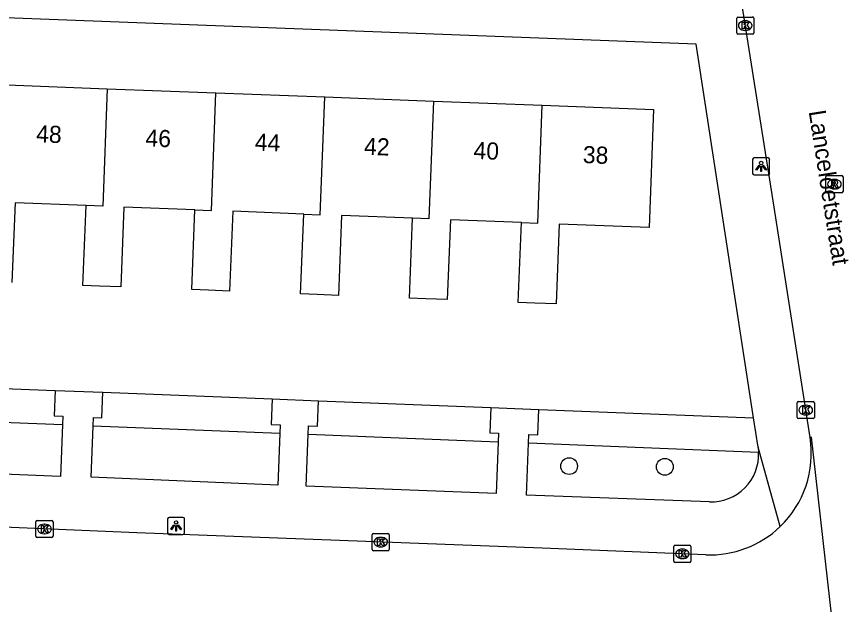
# Model space of a CAD drawing. Extents: x 160077 to 160945, y 386481 to 387498.
# Drawn here: x 160763.56 to 160812.15, y 386670.7 to 386705.03 of the extents above; entities that cross this region are included whole.
import ezdxf

# ---------------------------------------------------------------- set-up
doc = ezdxf.new("R2010")
doc.units = 0
for name, color, linetype in [('IMGEO_Boom', 7, 'Continuous'), ('IMGEO_Groenvoorziening', 7, 'Continuous'), ('IMGEO_Kolk', 7, 'Continuous'), ('IMGEO_Lichtpunt', 7, 'Continuous'), ('IMGEO_Openbare_ruimte_label', 7, 'Continuous'), ('IMGEO_Pand', 7, 'Continuous'), ('IMGEO_Pand_nummerreeks', 7, 'Continuous'), ('IMGEO_Rijbaan_lokaal_open', 7, 'Continuous'), ('IMGEO_Rioolput', 7, 'Continuous'), ('IMGEO_Voetpad_open', 7, 'Continuous')]:
    doc.layers.add(name, color=color, linetype=linetype)

msp = doc.modelspace()

# ---------------------------------------------------------------- linework, layer by layer
at = {"layer": 'IMGEO_Boom'}
for centre in [(160795.839, 386678.779), (160801.432, 386678.737)]:
    msp.add_circle(centre, 0.489, dxfattribs=at)
at = {"layer": 'IMGEO_Groenvoorziening'}
for points in [[(160755.842, 386683.589), (160765.806, 386683.198)], [(160768.603, 386683.087), (160778.495, 386682.699)], [(160781.199, 386682.593), (160791.257, 386682.198)], [(160794.062, 386682.088), (160806.616, 386681.595)], [(160766.249, 386681.179), (160755.231, 386681.611)], [(160778.937, 386680.68), (160768.029, 386681.108)], [(160791.698, 386680.179), (160780.589, 386680.615)], [(160806.911, 386679.582), (160793.465, 386680.11)]]:
    msp.add_lwpolyline(points, dxfattribs=at)
at = {"layer": 'IMGEO_Kolk'}
for p, q in [((160805.629, 386704.082), (160805.629, 386704.934)), ((160805.704, 386705.008), (160806.556, 386705.008)), ((160806.117, 386704.788), (160806.142, 386704.788)), ((160806.63, 386704.934), (160806.63, 386704.082)), ((160806.556, 386704.008), (160805.704, 386704.008)), ((160806.14, 386704.228), (160806.115, 386704.228)), ((160809.166, 386681.624), (160809.166, 386682.476)), ((160809.241, 386682.55), (160810.093, 386682.55)), ((160810.167, 386682.476), (160810.167, 386681.624)), ((160809.654, 386682.33), (160809.679, 386682.33)), ((160810.093, 386681.55), (160809.241, 386681.55)), ((160809.677, 386681.77), (160809.652, 386681.77)), ((160764.764, 386675.603), (160765.616, 386675.603)), ((160764.689, 386674.677), (160764.689, 386675.529)), ((160765.177, 386675.383), (160765.202, 386675.383)), ((160765.69, 386675.529), (160765.69, 386674.677)), ((160765.2, 386674.823), (160765.175, 386674.823)), ((160784.331, 386673.912), (160784.331, 386674.764)), ((160784.406, 386674.838), (160785.258, 386674.838)), ((160784.819, 386674.618), (160784.844, 386674.618)), ((160785.332, 386674.764), (160785.332, 386673.912)), ((160765.616, 386674.603), (160764.764, 386674.603)), ((160802.029, 386674.153), (160802.881, 386674.153)), ((160785.258, 386673.838), (160784.406, 386673.838)), ((160784.842, 386674.058), (160784.817, 386674.058)), ((160801.954, 386673.227), (160801.954, 386674.079)), ((160802.442, 386673.933), (160802.467, 386673.933)), ((160802.955, 386674.079), (160802.955, 386673.227)), ((160802.465, 386673.373), (160802.44, 386673.373)), ((160802.881, 386673.153), (160802.029, 386673.153))]:
    msp.add_line(p, q, dxfattribs=at)
for points in [[(160805.629, 386704.082), (160805.629, 386704.934)], [(160805.704, 386705.008), (160806.556, 386705.008)], [(160806.63, 386704.934), (160806.63, 386704.082)], [(160805.95, 386704.708), (160806.073, 386704.708), (160806.073, 386704.557), (160806.203, 386704.708), (160806.367, 386704.708), (160806.221, 386704.557), (160806.374, 386704.308), (160806.222, 386704.308), (160806.137, 386704.472), (160806.073, 386704.405), (160806.073, 386704.308), (160805.95, 386704.308), (160805.95, 386704.708)], [(160806.556, 386704.008), (160805.704, 386704.008)], [(160809.166, 386681.624), (160809.166, 386682.476)], [(160809.241, 386682.55), (160810.093, 386682.55)], [(160810.167, 386682.476), (160810.167, 386681.624)], [(160809.487, 386682.25), (160809.61, 386682.25), (160809.61, 386682.099), (160809.74, 386682.25), (160809.904, 386682.25), (160809.758, 386682.099), (160809.911, 386681.85), (160809.759, 386681.85), (160809.674, 386682.014), (160809.61, 386681.947), (160809.61, 386681.85), (160809.487, 386681.85), (160809.487, 386682.25)], [(160810.093, 386681.55), (160809.241, 386681.55)], [(160764.764, 386675.603), (160765.616, 386675.603)], [(160764.689, 386674.677), (160764.689, 386675.529)], [(160765.01, 386675.303), (160765.133, 386675.303), (160765.133, 386675.152), (160765.263, 386675.303), (160765.427, 386675.303), (160765.281, 386675.152), (160765.434, 386674.903), (160765.282, 386674.903), (160765.197, 386675.067), (160765.133, 386675), (160765.133, 386674.903), (160765.01, 386674.903), (160765.01, 386675.303)], [(160765.69, 386675.529), (160765.69, 386674.677)], [(160784.331, 386673.912), (160784.331, 386674.764)], [(160784.406, 386674.838), (160785.258, 386674.838)], [(160785.332, 386674.764), (160785.332, 386673.912)], [(160765.616, 386674.603), (160764.764, 386674.603)], [(160784.652, 386674.538), (160784.775, 386674.538), (160784.775, 386674.387), (160784.905, 386674.538), (160785.069, 386674.538), (160784.923, 386674.387), (160785.076, 386674.138), (160784.924, 386674.138), (160784.839, 386674.302), (160784.775, 386674.235), (160784.775, 386674.138), (160784.652, 386674.138), (160784.652, 386674.538)], [(160802.029, 386674.153), (160802.881, 386674.153)], [(160785.258, 386673.838), (160784.406, 386673.838)], [(160801.954, 386673.227), (160801.954, 386674.079)], [(160802.275, 386673.853), (160802.398, 386673.853), (160802.398, 386673.702), (160802.528, 386673.853), (160802.692, 386673.853), (160802.546, 386673.702), (160802.699, 386673.453), (160802.547, 386673.453), (160802.462, 386673.617), (160802.398, 386673.55), (160802.398, 386673.453), (160802.275, 386673.453), (160802.275, 386673.853)], [(160802.955, 386674.079), (160802.955, 386673.227)], [(160802.881, 386673.153), (160802.029, 386673.153)]]:
    msp.add_lwpolyline(points, dxfattribs=at)
for centre, start, end in [((160805.706, 386704.932), 91.552, 178.448), ((160805.706, 386704.932), 91.552, 178.448), ((160806.554, 386704.932), 1.552, 88.448), ((160806.554, 386704.932), 1.552, 88.448), ((160805.706, 386704.084), 181.552, 268.448), ((160805.706, 386704.084), 181.552, 268.448), ((160806.554, 386704.084), 271.552, 358.448), ((160806.554, 386704.084), 271.552, 358.448), ((160809.243, 386682.474), 91.552, 178.448), ((160809.243, 386682.474), 91.552, 178.448), ((160810.091, 386682.474), 1.552, 88.448), ((160810.091, 386682.474), 1.552, 88.448), ((160809.243, 386681.626), 181.552, 268.448), ((160809.243, 386681.626), 181.552, 268.448), ((160810.091, 386681.626), 271.552, 358.448), ((160810.091, 386681.626), 271.552, 358.448), ((160764.766, 386675.527), 91.552, 178.448), ((160764.766, 386675.527), 91.552, 178.448), ((160765.614, 386675.527), 1.552, 88.448), ((160765.614, 386675.527), 1.552, 88.448), ((160764.766, 386674.679), 181.552, 268.448), ((160764.766, 386674.679), 181.552, 268.448), ((160765.614, 386674.679), 271.552, 358.448), ((160765.614, 386674.679), 271.552, 358.448), ((160784.408, 386674.762), 91.552, 178.448), ((160784.408, 386674.762), 91.552, 178.448), ((160785.256, 386674.762), 1.552, 88.448), ((160785.256, 386674.762), 1.552, 88.448), ((160802.031, 386674.077), 91.552, 178.448), ((160802.031, 386674.077), 91.552, 178.448), ((160802.879, 386674.077), 1.552, 88.448), ((160802.879, 386674.077), 1.552, 88.448), ((160784.408, 386673.914), 181.552, 268.448), ((160784.408, 386673.914), 181.552, 268.448), ((160785.256, 386673.914), 271.552, 358.448), ((160785.256, 386673.914), 271.552, 358.448), ((160802.031, 386673.229), 181.552, 268.448), ((160802.031, 386673.229), 181.552, 268.448), ((160802.879, 386673.229), 271.552, 358.448), ((160802.879, 386673.229), 271.552, 358.448)]:
    msp.add_arc(centre, 0.0765, start, end, dxfattribs=at)
for centre, major_axis, ratio, start_param, end_param in [((160806.116, 386704.508), (-0.387, 0.002), 0.722429, 4.712389, 7.853982), ((160806.141, 386704.508), (-0.39, 0.002), 0.717154, 1.570796, 4.712389), ((160809.653, 386682.05), (-0.387, 0.002), 0.722429, 4.712389, 7.853982), ((160809.678, 386682.05), (-0.39, 0.002), 0.717154, 1.570796, 4.712389), ((160765.176, 386675.103), (-0.387, 0.002), 0.722429, 4.712389, 7.853982), ((160765.201, 386675.103), (-0.39, 0.002), 0.717154, 1.570796, 4.712389), ((160784.818, 386674.338), (-0.387, 0.002), 0.722429, 4.712389, 7.853982), ((160784.843, 386674.338), (-0.39, 0.002), 0.717154, 1.570796, 4.712389), ((160802.441, 386673.653), (-0.387, 0.002), 0.722429, 4.712389, 7.853982), ((160802.466, 386673.653), (-0.39, 0.002), 0.717154, 1.570796, 4.712389)]:
    msp.add_ellipse(centre, major_axis=major_axis, ratio=ratio, start_param=start_param, end_param=end_param, dxfattribs=at)
at = {"layer": 'IMGEO_Lichtpunt'}
for p, q in [((160806.56, 386696.684), (160806.56, 386695.877)), ((160806.56, 386696.684), (160806.56, 386695.877)), ((160807.462, 386696.779), (160806.654, 386696.779)), ((160807.462, 386696.779), (160806.654, 386696.779)), ((160807.556, 386695.877), (160807.556, 386696.684)), ((160807.556, 386695.877), (160807.556, 386696.684)), ((160806.654, 386695.783), (160807.462, 386695.783)), ((160806.654, 386695.783), (160807.462, 386695.783)), ((160772.38, 386675.689), (160772.38, 386674.882)), ((160772.38, 386675.689), (160772.38, 386674.882)), ((160773.282, 386675.784), (160772.474, 386675.784)), ((160773.282, 386675.784), (160772.474, 386675.784)), ((160773.376, 386674.882), (160773.376, 386675.689)), ((160773.376, 386674.882), (160773.376, 386675.689)), ((160772.474, 386674.788), (160773.282, 386674.788)), ((160772.474, 386674.788), (160773.282, 386674.788))]:
    msp.add_line(p, q, dxfattribs=at)
for points in [[(160806.934, 386696.348), (160806.973, 386696.32), (160806.785, 386696.058), (160806.747, 386696.085), (160806.934, 386696.348)], [(160807.036, 386696.3), (160807.083, 386696.3), (160807.083, 386695.978), (160807.036, 386695.978), (160807.036, 386696.3)], [(160807.146, 386696.32), (160807.184, 386696.347), (160807.371, 386696.085), (160807.332, 386696.057), (160807.146, 386696.32)], [(160772.754, 386675.353), (160772.793, 386675.325), (160772.605, 386675.063), (160772.567, 386675.09), (160772.754, 386675.353)], [(160772.856, 386675.305), (160772.903, 386675.305), (160772.903, 386674.983), (160772.856, 386674.983), (160772.856, 386675.305)], [(160772.966, 386675.325), (160773.004, 386675.352), (160773.191, 386675.09), (160773.152, 386675.062), (160772.966, 386675.325)]]:
    msp.add_lwpolyline(points, dxfattribs=at)
for centre in [(160807.059, 386696.482), (160772.879, 386675.487)]:
    msp.add_circle(centre, 0.0994, dxfattribs=at)
for centre, start, end in [((160806.654, 386696.684), 90, 180), ((160806.654, 386696.684), 90, 180), ((160807.462, 386696.684), 0, 90), ((160807.462, 386696.684), 0, 90), ((160806.654, 386695.877), 180, 270), ((160806.654, 386695.877), 180, 270), ((160807.462, 386695.877), 270, 0), ((160807.462, 386695.877), 270, 360), ((160772.474, 386675.689), 90, 180), ((160772.474, 386675.689), 90, 180), ((160773.282, 386675.689), 0, 90), ((160773.282, 386675.689), 0, 90), ((160772.474, 386674.882), 180, 270), ((160772.474, 386674.882), 180, 270), ((160773.282, 386674.882), 270, 0), ((160773.282, 386674.882), 270, 360)]:
    msp.add_arc(centre, 0.0946, start, end, dxfattribs=at)
at = {"layer": 'IMGEO_Pand'}
for points in [[(160762.497, 386701.062), (160768.851, 386700.82)], [(160768.851, 386700.82), (160768.59, 386693.957), (160767.623, 386693.995)], [(160768.851, 386700.82), (160775.205, 386700.578)], [(160773.981, 386693.746), (160774.944, 386693.708), (160775.205, 386700.578)], [(160775.205, 386700.578), (160781.56, 386700.336)], [(160780.337, 386693.498), (160781.298, 386693.46), (160781.56, 386700.336)], [(160781.56, 386700.336), (160787.914, 386700.094)], [(160787.914, 386700.094), (160787.652, 386693.213), (160786.694, 386693.25)], [(160787.914, 386700.094), (160794.269, 386699.852)], [(160794.269, 386699.852), (160800.769, 386699.605), (160800.507, 386692.716), (160795.261, 386692.916), (160795.076, 386688.251), (160793.829, 386688.3), (160792.868, 386688.337), (160793.052, 386693.002)], [(160793.052, 386693.002), (160794.007, 386692.965), (160794.269, 386699.852)], [(160767.623, 386693.995), (160763.476, 386694.157), (160763.292, 386689.493)], [(160773.981, 386693.746), (160769.833, 386693.909), (160769.649, 386689.244), (160768.412, 386689.293), (160767.44, 386689.331), (160767.623, 386693.995)], [(160780.337, 386693.498), (160776.19, 386693.66), (160776.005, 386688.996), (160774.766, 386689.045), (160773.797, 386689.083), (160773.981, 386693.746)], [(160786.694, 386693.25), (160782.547, 386693.413), (160782.363, 386688.747), (160781.121, 386688.796), (160780.154, 386688.834), (160780.337, 386693.498)], [(160793.052, 386693.002), (160788.904, 386693.165), (160788.72, 386688.5), (160787.474, 386688.549), (160786.511, 386688.586), (160786.694, 386693.25)]]:
    msp.add_lwpolyline(points, dxfattribs=at)
at = {"layer": 'IMGEO_Rijbaan_lokaal_open'}
for points in [[(160809.921, 386680.44), (160807.755, 386694.276), (160802.535, 386727.194), (160798.992, 386750), (160798.275, 386754.619), (160795.33, 386773.695)], [(160812.011, 386661.39), (160812.135, 386661.504), (160810.008, 386680.46), (160809.921, 386680.44)], [(160803.822, 386673.597), (160794.267, 386673.984), (160770.595, 386674.871), (160745.835, 386675.932), (160721.282, 386676.922), (160686.102, 386678.316)]]:
    msp.add_lwpolyline(points, dxfattribs=at)
for centre, radius, start, end in [((160804.061, 386679.523), 5.931, 313.8086, 8.8921), ((160804.06, 386679.527), 5.935, 267.7027, 313.7933)]:
    msp.add_arc(centre, radius, start, end, dxfattribs=at)
at = {"layer": 'IMGEO_Rioolput'}
for p, q in [((160810.84, 386694.818), (160810.84, 386695.67)), ((160810.915, 386695.744), (160811.767, 386695.744)), ((160811.328, 386695.524), (160811.353, 386695.524)), ((160811.841, 386695.67), (160811.841, 386694.818)), ((160811.767, 386694.744), (160810.915, 386694.744)), ((160811.351, 386694.964), (160811.326, 386694.964))]:
    msp.add_line(p, q, dxfattribs=at)
for points in [[(160810.84, 386694.818), (160810.84, 386695.67)], [(160810.915, 386695.744), (160811.767, 386695.744)], [(160811.841, 386695.67), (160811.841, 386694.818)], [(160811.429, 386695.442), (160811.177, 386695.444), (160811.177, 386695.044)], [(160811.177, 386695.044), (160811.301, 386695.044), (160811.301, 386695.206), (160811.312, 386695.206)], [(160811.355, 386695.363), (160811.301, 386695.363), (160811.301, 386695.282)], [(160811.301, 386695.282), (160811.353, 386695.282)], [(160811.359, 386695.177), (160811.43, 386695.044), (160811.57, 386695.044), (160811.505, 386695.17)], [(160811.767, 386694.744), (160810.915, 386694.744)]]:
    msp.add_lwpolyline(points, dxfattribs=at)
for centre, radius, start, end in [((160810.917, 386695.668), 0.0765, 91.552, 178.448), ((160810.917, 386695.668), 0.0765, 91.552, 178.448), ((160811.765, 386695.668), 0.0765, 1.552, 88.448), ((160811.765, 386695.668), 0.0765, 1.552, 88.448), ((160811.311, 386695.153), 0.0533, 26.0293, 88.6989), ((160811.337, 386695.471), 0.19, 274.7715, 282.9687), ((160811.361, 386695.267), 0.0964, 77.0061, 93.1865), ((160811.375, 386695.324), 0.0378, 276.6634, 79.6772), ((160811.428, 386695.332), 0.109, 350.3612, 89.416), ((160811.426, 386695.332), 0.112, 277.5842, 350.9817), ((160811.41, 386695.117), 0.108, 29.5134, 73.7905), ((160810.917, 386694.82), 0.0765, 181.552, 268.448), ((160810.917, 386694.82), 0.0765, 181.552, 268.448), ((160811.765, 386694.82), 0.0765, 271.552, 358.448), ((160811.765, 386694.82), 0.0765, 271.552, 358.448)]:
    msp.add_arc(centre, radius, start, end, dxfattribs=at)
for centre, major_axis, ratio, start_param, end_param in [((160811.327, 386695.244), (-0.387, 0.002), 0.722429, 4.712389, 7.853982), ((160811.352, 386695.244), (-0.39, 0.002), 0.717154, 1.570796, 4.712389)]:
    msp.add_ellipse(centre, major_axis=major_axis, ratio=ratio, start_param=start_param, end_param=end_param, dxfattribs=at)
at = {"layer": 'IMGEO_Voetpad_open'}
for points in [[(160806.616, 386681.595), (160803.271, 386703.425), (160739.413, 386705.852)], [(160765.806, 386683.198), (160765.748, 386681.714), (160766.271, 386681.693), (160766.249, 386681.179)], [(160765.806, 386683.198), (160768.603, 386683.087)], [(160768.029, 386681.108), (160768.049, 386681.623), (160768.545, 386681.603), (160768.603, 386683.087)], [(160778.495, 386682.699), (160778.437, 386681.216), (160778.958, 386681.195), (160778.937, 386680.68)], [(160778.495, 386682.699), (160781.199, 386682.593)], [(160780.589, 386680.615), (160780.609, 386681.13), (160781.141, 386681.109), (160781.199, 386682.593)], [(160791.257, 386682.198), (160791.199, 386680.714), (160791.718, 386680.694), (160791.698, 386680.179)], [(160791.257, 386682.198), (160794.062, 386682.088)], [(160793.465, 386680.11), (160793.485, 386680.624), (160794.004, 386680.604), (160794.062, 386682.088)], [(160766.249, 386681.179), (160766.119, 386678.164), (160755.113, 386678.617), (160755.231, 386681.611)], [(160806.881, 386679.883), (160806.616, 386681.595)], [(160778.937, 386680.68), (160778.815, 386677.662), (160767.911, 386678.123), (160768.029, 386681.108)], [(160791.698, 386680.179), (160791.58, 386677.176), (160780.471, 386677.612), (160780.589, 386680.615)], [(160804.035, 386676.684), (160793.346, 386677.076), (160793.465, 386680.11)], [(160806.881, 386679.883), (160806.911, 386679.582)], [(160808.167, 386675.243), (160806.881, 386679.883)]]:
    msp.add_lwpolyline(points, dxfattribs=at)
msp.add_arc((160804.136, 386679.46), 2.778, 267.9196, 2.517, dxfattribs=at)

# ---------------------------------------------------------------- texts
at = {"layer": 'IMGEO_Openbare_ruimte_label'}
msp.add_text('Lanceloetstraat', height=1, rotation=278.916, dxfattribs=at).set_placement((160809.832, 386699.493))
at = {"layer": 'IMGEO_Pand_nummerreeks'}
for s, p in [('48', (160764.693, 386697.696)), ('46', (160771.077, 386697.453)), ('44', (160777.464, 386697.21)), ('42', (160783.848, 386696.967)), ('40', (160790.241, 386696.724)), ('38', (160796.628, 386696.481))]:
    msp.add_text(s, height=1, rotation=357.8202, dxfattribs=at).set_placement(p)

doc.saveas('drawing.dxf')
